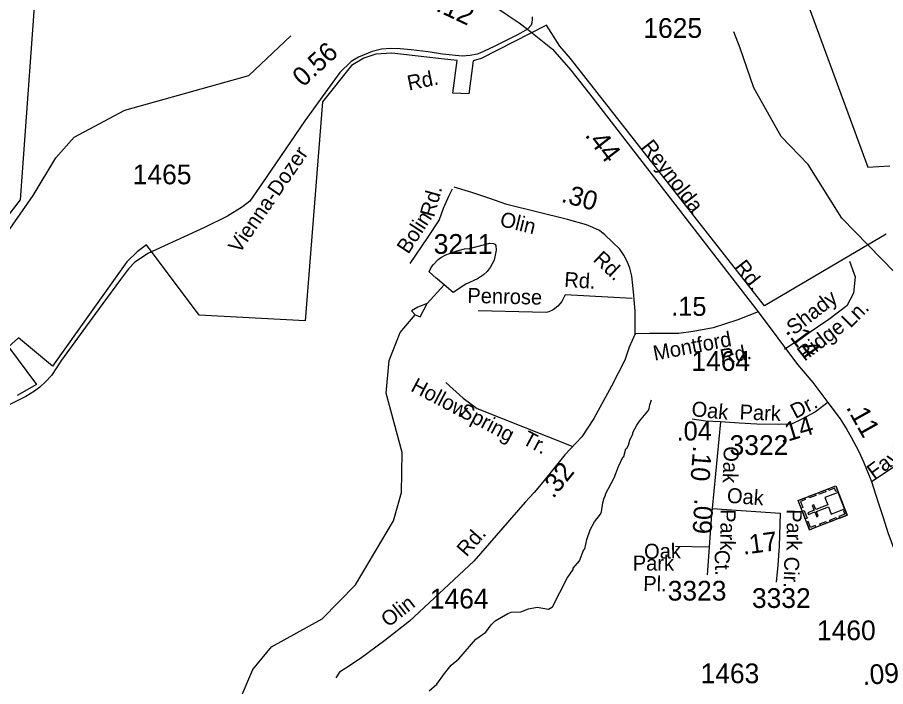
# Model space of a CAD drawing. Extents: x 1547597 to 1699558, y 810033 to 920809.
# Drawn here: x 1588063 to 1593559, y 890615 to 894851 of the extents above; entities that cross this region are included whole.
import ezdxf

# ---------------------------------------------------------------- set-up
doc = ezdxf.new("R2010")
doc.units = 0
for name, color, linetype in [('Exist Boundary Political City Limit New', 7, 'Continuous'), ('Exist Cultural Church with Cemetery CELL', 7, 'Continuous'), ('Exist Hydrographic Creek Single Shore', 7, 'Continuous'), ('Exist Hydrographic Misc Water Feature', 7, 'Continuous'), ('Exist Road Non-System Type 51', 7, 'Continuous'), ('Exist Road Non-System Type 51 Label', 7, 'Continuous'), ('Exist Road Primary NC Attributed', 7, 'Continuous'), ('Exist Road Primary NC Label', 7, 'Continuous'), ('Exist Road Primary NC Service Mileage Hundredths English Label', 7, 'Continuous'), ('Exist Road Secondary Mileage Hundredths English Label', 7, 'Continuous'), ('Exist Road Secondary Type 51 Attributed', 7, 'Continuous'), ('Exist Road Secondary Type 51 Label', 7, 'Continuous'), ('Exist Road Secondary Type 51 Number Label', 7, 'Continuous'), ('Map Preparation Boundary City Limit Buffer Line', 7, 'Continuous')]:
    doc.layers.add(name, color=color, linetype=linetype)

msp = doc.modelspace()

# ---------------------------------------------------------------- linework, layer by layer
at = {"layer": 'Exist Boundary Political City Limit New'}
for points in [[(1587711.7, 893220.5), (1588083.5, 893696.9), (1588199, 895296.5), (1588234.5, 895392), (1588420.5, 895360.6), (1588554.5, 895344.6), (1588913, 895319.1), (1589193.5, 895300), (1589224.5, 895812.5), (1588946.5, 895834.5)], [(1593717.7, 894965.9), (1593224.7, 895155.8), (1593002.5, 895216.5), (1593007, 895097), (1593445.3, 893902.4), (1593584.4, 893911.3)], [(1593563.1, 893478.5), (1592793.1, 893024.6), (1591563.8, 894591.8), (1591495.7, 894667.9), (1591411.6, 894800.9), (1590999.8, 894591.3), (1590948.2, 894575.9), (1590920, 894368), (1590820.2, 894371), (1590846.8, 894578.8), (1590747.5, 894588.9), (1590432.5, 894625.1), (1590332.6, 894617.2), (1590256.2, 894592.5), (1590178.6, 894546.6), (1589995.4, 894316.4), (1589884.5, 892930.5), (1589215, 892967), (1588881.7, 893411.2), (1588821.2, 893367.8), (1588756.4, 893304.7), (1588530.3, 892987.6), (1588285, 892643.6), (1588070.2, 892822.4), (1588007.2, 892765.1), (1588184.3, 892528.1), (1588062.5, 892458.5)]]:
    msp.add_lwpolyline(points, dxfattribs=at)
at = {"layer": 'Exist Cultural Church with Cemetery CELL'}
for points in [[(1593077.3, 891608.3), (1593005.3, 891793.9), (1593242.7, 891885.9), (1593314.7, 891700.3)], [(1593299.1, 891740.5), (1593258.5, 891845), (1593174.1, 891812.3), (1593192.4, 891765), (1593116.5, 891735.5), (1593104.5, 891766.3), (1593094.3, 891762.3), (1593106.2, 891731.5), (1593066.8, 891716.3), (1593071, 891705.5), (1593110.4, 891720.7), (1593122.4, 891689.9), (1593132.6, 891693.8), (1593120.7, 891724.7), (1593196.6, 891754.2), (1593214.6, 891707.7)], [(1593118, 891825.4), (1593077.6, 891809.7), (1593073.5, 891820.3), (1593113.9, 891836)], [(1593179.5, 891849.2), (1593139.1, 891833.5), (1593135, 891844.2), (1593175.3, 891859.8)], [(1593254.7, 891855), (1593244, 891850.9), (1593236, 891871.4), (1593198.4, 891856.8), (1593194.3, 891867.2), (1593242.7, 891885.9)], [(1593045.7, 891809.6), (1593049.8, 891799), (1593019.8, 891787.4), (1593034.5, 891749.6), (1593024.1, 891745.6), (1593005.3, 891793.9)], [(1593050.5, 891677.3), (1593031.8, 891725.6), (1593042.4, 891729.8), (1593061.2, 891681.4)], [(1593302.7, 891731.1), (1593292, 891727), (1593299.9, 891706.5), (1593262.3, 891691.9), (1593266.3, 891681.5), (1593314.7, 891700.2)], [(1593249.5, 891675), (1593209.1, 891659.3), (1593205, 891669.9), (1593245.4, 891685.6)], [(1593117.7, 891623.9), (1593113.6, 891634.5), (1593083.6, 891622.9), (1593068.9, 891660.7), (1593058.5, 891656.6), (1593077.3, 891608.3)], [(1593186.8, 891650.7), (1593146.4, 891635), (1593142.3, 891645.7), (1593182.7, 891661.3)]]:
    msp.add_lwpolyline(points, close=True, dxfattribs=at)
at = {"layer": 'Exist Hydrographic Creek Single Shore'}
for points in [[(1587831.6, 893250.9), (1588163.6, 893723.4), (1588305.9, 893961.8), (1588423.1, 894093.8), (1588744.6, 894263.6), (1589528.1, 894483.5), (1589793.7, 894734.2)], [(1589312.6, 890161.2), (1589554.5, 890724.3), (1589672.5, 890866.3), (1589992.5, 891043.7), (1590203.6, 891259.3), (1590443.5, 891664.8), (1590495.6, 891844.3), (1590499.6, 892097), (1590396.6, 892473.3), (1590416.6, 892679.7), (1590485.6, 892855.6), (1590580.8, 892969.3), (1590612.4, 892955.3), (1590658.1, 893039.7), (1590764.7, 893158.1)]]:
    msp.add_lwpolyline(points, dxfattribs=at)
at = {"layer": 'Exist Hydrographic Misc Water Feature'}
for points in [[(1594352.6, 892947.8), (1594097.6, 892976), (1593831.6, 893073.3), (1593699.5, 893151.4), (1593280.6, 893580.2), (1593068.6, 893919.3), (1592896.6, 894096.8), (1592725.6, 894405.5), (1592637.6, 894656.9), (1592597.6, 894759.4)], [(1590722.8, 893194), (1590713.1, 893199.5), (1590670, 893241.4), (1590683.9, 893271.9), (1590696.2, 893287.8), (1590726.5, 893319.3), (1590742.7, 893331.1), (1590774.9, 893348.7), (1590845.2, 893373.8), (1590893.3, 893385.2), (1590925.4, 893388.8), (1591053.8, 893421.2), (1591077.8, 893420.8), (1591085.7, 893416.7), (1591091.6, 893406.6), (1591093.2, 893378.6), (1591080.5, 893314.7), (1591055.9, 893267.1), (1591037.7, 893243.4), (1591013.4, 893221.6), (1590975, 893196.1), (1590902.6, 893163.1), (1590822.1, 893110.1), (1590764.7, 893158.1), (1590722.8, 893194)], [(1590658.1, 893039.7), (1590597.2, 893016.2), (1590557.3, 892994), (1590580.8, 892969.3)], [(1590669.5, 890588.1), (1590718, 890631.4), (1590765.8, 890698.6), (1590808.6, 890750.9), (1590857.1, 890790.3), (1590964.1, 890915.5), (1591028, 890959.4), (1591062.6, 891007), (1591086.9, 891030.7), (1591167.5, 891077.6), (1591189.5, 891087.4), (1591249.6, 891088.6), (1591298.2, 891108), (1591354, 891119.2), (1591425.7, 891106.3), (1591449.9, 891120), (1591544.1, 891300.8), (1591580.8, 891356.3), (1591580.9, 891364.3), (1591621.4, 891411.7), (1591648.7, 891483.4), (1591654.4, 891487.4), (1591667.2, 891547.2), (1591687.9, 891607), (1591716.5, 891658.5), (1591753.1, 891706.1), (1591761.3, 891722), (1591769.9, 891777.9), (1591778.3, 891809.8), (1591786.5, 891825.6), (1591786.6, 891833.6), (1591839.8, 891937), (1591868.7, 892008.7), (1591896.3, 892068.6), (1591901.4, 892072.2), (1591914.1, 892120), (1591920.1, 892124), (1591930.4, 892143.8), (1591938.8, 892175.7), (1591959.3, 892215.4), (1591959.4, 892223.4), (1591983.9, 892271.1), (1592000.2, 892294.9), (1592053, 892358.3), (1592061.2, 892374.2), (1592065.5, 892398), (1592077.8, 892429.9)]]:
    msp.add_lwpolyline(points, dxfattribs=at)
at = {"layer": 'Exist Road Non-System Type 51'}
msp.add_line((1591953.6, 893071.5), (1591531.3, 893095.6), dxfattribs=at)
for points in [[(1590815.9, 893764.4), (1590794.9, 893721.9), (1590757.8, 893640.4), (1590732.6, 893570.6), (1590659.1, 893457.6), (1590546.7, 893293.2)], [(1593330, 893308.5), (1593366.3, 893208.6), (1593355, 893106.5), (1593314.1, 893024.8), (1593198.5, 892938.6), (1592917.6, 892749.7)], [(1591531.3, 893095.6), (1591508.8, 893051.9), (1591484.3, 893024.3), (1591454, 893000.7), (1591427.7, 892987.1), (1591409.8, 892983.4), (1591323.8, 892984.6), (1590979.7, 892993.5)], [(1590774.3, 892540.9), (1590884.3, 892441), (1590973.9, 892375.9), (1591578.1, 892136.1)], [(1592228.1, 891503.3), (1592441.2, 891499.6)]]:
    msp.add_lwpolyline(points, dxfattribs=at)
at = {"layer": 'Exist Road Primary NC Attributed'}
for points in [[(1590715.6, 895082.8), (1590841.8, 895038.7), (1590921.3, 895001.3), (1591005.4, 894962.3), (1591097, 894911), (1591170.3, 894863.8), (1591239.1, 894817.1), (1591292.9, 894775.6)], [(1591292.9, 894775.6), (1591450, 894649.6), (1591566.8, 894516.2), (1591684.3, 894367.8), (1592454, 893370.6), (1592752.3, 892986.4)], [(1592752.3, 892986.4), (1593000.5, 892653.3), (1593097.3, 892541.1), (1593193.5, 892414)], [(1593193.5, 892414), (1593270.5, 892309.5), (1593312.4, 892243.5), (1593340.6, 892193.3), (1593389.1, 892102.6), (1593417.9, 892037.3), (1593442, 891981.7), (1593468.4, 891914.3)], [(1593468.4, 891914.3), (1593512.4, 891781.7), (1593542.3, 891686.2), (1593573.2, 891591.3), (1593593.5, 891533.6), (1593623.7, 891453.9), (1593650.6, 891392), (1593684.2, 891329.5)]]:
    msp.add_lwpolyline(points, dxfattribs=at)
at = {"layer": 'Exist Road Secondary Type 51 Attributed'}
msp.add_line((1592512.8, 892290.2), (1592461.4, 891741.8), dxfattribs=at)
for points in [[(1591292.9, 894775.6), (1591316.5, 894804.8), (1591322.2, 894819.2), (1591323.7, 894837.7), (1591322.9, 894854.1)], [(1591292.9, 894775.6), (1591232.4, 894742.8), (1591165.5, 894708.2), (1591081.6, 894667.3), (1591018.2, 894636.6), (1590989.6, 894624.3), (1590973.1, 894617.6), (1590930, 894609.4), (1590879.5, 894606.3), (1590754.3, 894619.1), (1590664, 894632), (1590555, 894646.3), (1590485.8, 894652.5), (1590425, 894654), (1590368.1, 894649.4), (1590308.6, 894635), (1590222.1, 894599.6), (1590176.9, 894571.3), (1590103.9, 894502.3), (1590010, 894371.6), (1589883.3, 894195.4), (1589760.7, 894017), (1589615.4, 893803), (1589533.9, 893688.2), (1589487.3, 893652.7), (1589394.2, 893592.2), (1589247.3, 893522.1), (1588888.8, 893357.2), (1588805.8, 893300.5), (1588767.1, 893259.1), (1588716.1, 893191.6), (1588604, 893039.2), (1588493.7, 892890.8), (1588342.6, 892680.9), (1588279.1, 892583.7), (1588240.6, 892543.7), (1588205.2, 892511.4), (1588172.9, 892485.7), (1588116.4, 892450.8), (1587969.7, 892377)], [(1591973.7, 892849), (1591973.7, 892937.6), (1591973.7, 892992.6), (1591968.2, 893064.1), (1591966.1, 893092.3), (1591958.5, 893154.8), (1591952.7, 893212.5), (1591939.6, 893263.4), (1591925.9, 893302.6), (1591901.8, 893345.9), (1591875.7, 893383.7), (1591828.7, 893430.4), (1591780.5, 893475.8), (1591748.2, 893501.9), (1591706.3, 893521.1), (1591665.8, 893538.3), (1591544.8, 893571.3), (1591161.3, 893667.5), (1591046.6, 893706.7), (1590939, 893742.4), (1590829, 893776.1)], [(1592752.3, 892986.4), (1592622.8, 892936.3), (1592467.6, 892887.2), (1592341.2, 892863), (1592249.1, 892850.4), (1592177.1, 892851.3), (1592065, 892851), (1591973.7, 892849)], [(1591973.7, 892849), (1591935.6, 892764.3), (1591908.5, 892681.4), (1591824.1, 892517.2), (1591710.9, 892311.8), (1591635.3, 892196.9), (1591527.5, 892082.4), (1591388.9, 891910.3), (1591333.9, 891843.2), (1591277.1, 891781.9), (1590951.5, 891408.4), (1590545.8, 891030), (1590390, 890908.3), (1590234.2, 890794.4), (1590141.3, 890731.8), (1590103, 890706.4), (1590078.4, 890670.7)], [(1593193.5, 892414), (1593114.5, 892355.5), (1593029.3, 892308.1), (1592963, 892275.9), (1592883.6, 892273.8), (1592743.4, 892277.2), (1592632, 892282.7), (1592512.8, 892290.2)], [(1592512.8, 892290.2), (1592418, 892295.7), (1592333.4, 892308.8)], [(1593468.4, 891914.3), (1593833.8, 892157.1)], [(1592461.4, 891741.8), (1592455.9, 891705.5), (1592430.2, 891323.1)], [(1592461.4, 891741.8), (1592891.3, 891713.1), (1592884.2, 891505.1), (1592877, 891383.2), (1592866.2, 891275.7)]]:
    msp.add_lwpolyline(points, dxfattribs=at)
at = {"layer": 'Map Preparation Boundary City Limit Buffer Line'}
for points in [[(1587711.7, 893220.5), (1588083.5, 893696.9), (1588199, 895296.5), (1588234.5, 895392), (1588420.5, 895360.6), (1588554.5, 895344.6), (1588913, 895319.1), (1589193.5, 895300), (1589224.5, 895812.5), (1588946.5, 895834.5)], [(1593717.7, 894965.9), (1593224.7, 895155.8), (1593002.5, 895216.5), (1593007, 895097), (1593445.3, 893902.4), (1593584.4, 893911.3)], [(1593563.1, 893478.5), (1592793.1, 893024.6), (1591563.8, 894591.8), (1591495.7, 894667.9), (1591411.6, 894800.9), (1590999.8, 894591.3), (1590948.2, 894575.9), (1590920, 894368), (1590820.2, 894371), (1590846.8, 894578.8), (1590747.5, 894588.9), (1590432.5, 894625.1), (1590332.6, 894617.2), (1590256.2, 894592.5), (1590178.6, 894546.6), (1589995.4, 894316.4), (1589884.5, 892930.5), (1589215, 892967), (1588881.7, 893411.2), (1588821.2, 893367.8), (1588756.4, 893304.7), (1588530.3, 892987.6), (1588285, 892643.6), (1588070.2, 892822.4), (1588007.2, 892765.1), (1588184.3, 892528.1), (1588062.5, 892458.5)]]:
    msp.add_lwpolyline(points, dxfattribs=at)

# ---------------------------------------------------------------- texts
at = {"layer": 'Exist Road Non-System Type 51 Label'}
for s, rotation, p in [('Rd.', 74.4448, (1590700.6, 893581.5)), ('Bolin', 56.9585, (1590537.6, 893347.9)), ('Rd.', 356.1942, (1591522.6, 893146)), ('Penrose', 358.5183, (1590910.6, 893044.5)), ('Shady', 37.8134, (1592977.8, 892836.5)), ('Ln.', 45.0198, (1593336.4, 892880.9)), ('Ridge', 37.8134, (1593046.1, 892670.8)), ('Hollow', 332.1289, (1590547, 892490)), ('Spring', 332.1289, (1590852.1, 892331.1)), ('Tr.', 332.1289, (1591252.6, 892155.1)), ('Oak', 0.8111, (1592030.4, 891423.9)), ('Park', 359.9213, (1591958.1, 891350.1)), ('Pl.', 358.6658, (1592023.8, 891221.4))]:
    msp.add_text(s, height=95, rotation=rotation, dxfattribs=at).set_placement(p)
at = {"layer": 'Exist Road Primary NC Label'}
for s, p in [('Reynolda', (1592008.7, 894030.8)), ('Rd.', (1592597, 893270.2))]:
    msp.add_text(s, height=95, rotation=307.7194, dxfattribs=at).set_placement(p)
at = {"layer": 'Exist Road Primary NC Service Mileage Hundredths English Label'}
for s, rotation, p in [('.12', 334.7811, (1590705.8, 894895.5)), ('.44', 307.6639, (1591650.7, 894104.6)), ('.14', 306.6888, (1592921.4, 892864.2)), ('.11', 299.3205, (1593305.7, 892383))]:
    msp.add_text(s, height=125, rotation=rotation, dxfattribs=at).set_placement(p)
at = {"layer": 'Exist Road Secondary Mileage Hundredths English Label'}
for s, height, rotation, p in [('0.56', 120, 42.7325, (1589872.2, 894405.6)), ('.30', 120, 344.6253, (1591500.2, 893684.9)), ('.15', 120, 359.52, (1592201.4, 892963.2)), ('.14', 120, 16.9388, (1592898.4, 892153)), ('.04', 120, 0.8111, (1592236.5, 892171.9)), ('.10', 120, 265.6667, (1592340.7, 892142)), ('.32', 120, 51.1541, (1591455.1, 891800.9)), ('.09', 120, 267.0948, (1592348.6, 891807)), ('.17', 120, 7.6672, (1592658.4, 891449.9)), ('.09', 125, 4.4175, (1593415.8, 890624.9))]:
    msp.add_text(s, height=height, rotation=rotation, dxfattribs=at).set_placement(p)
at = {"layer": 'Exist Road Secondary Type 51 Label'}
for s, rotation, p in [('Rd.', 11.7855, (1590541.7, 894387.5)), ('Vienna-Dozer', 55.5031, (1589469.1, 893351.5)), ('Olin', 346.1252, (1591111.5, 893531.8)), ('Rd.', 316.8488, (1591702.1, 893312.7)), ('Montford', 10.8381, (1592096.8, 892677.8)), ('Rd.', 10.8381, (1592520.9, 892653.9)), ('Oak', 354.0971, (1592326.8, 892327.9)), ('Park', 357.6346, (1592632.7, 892306.9)), ('Dr.', 27.6133, (1592987.5, 892308.1)), ('Faylyn', 35.9394, (1593484.2, 891925.2)), ('Oak', 267.6836, (1592535.8, 892138.3)), ('Oak', 355.5651, (1592551.6, 891779.8)), ('Park', 268.996, (1592515.3, 891739.5)), ('Park', 269.508, (1592933.5, 891738.8)), ('Rd.', 48.9199, (1590906.7, 891431.9)), ('Ct.', 272.0261, (1592475.2, 891479.3)), ('Cir.', 268.5502, (1592917.8, 891439.2)), ('Olin', 37.995, (1590411, 890987.1))]:
    msp.add_text(s, height=95, rotation=rotation, dxfattribs=at).set_placement(p)
at = {"layer": 'Exist Road Secondary Type 51 Number Label'}
for s, p in [('1625', (1592025.2, 894721.3)), ('1465', (1588793.5, 893794.7)), ('3211', (1590698.5, 893354.4)), ('1464', (1592329.5, 892613.5)), ('3322', (1592570.9, 892081.6)), ('3323', (1592179.3, 891159.9)), ('1464', (1590673.7, 891109.7)), ('3332', (1592712.5, 891113.3)), ('1460', (1593124, 890909.3)), ('1463', (1592387.4, 890636.8))]:
    msp.add_text(s, height=125, dxfattribs=at).set_placement(p)

doc.saveas('drawing.dxf')
